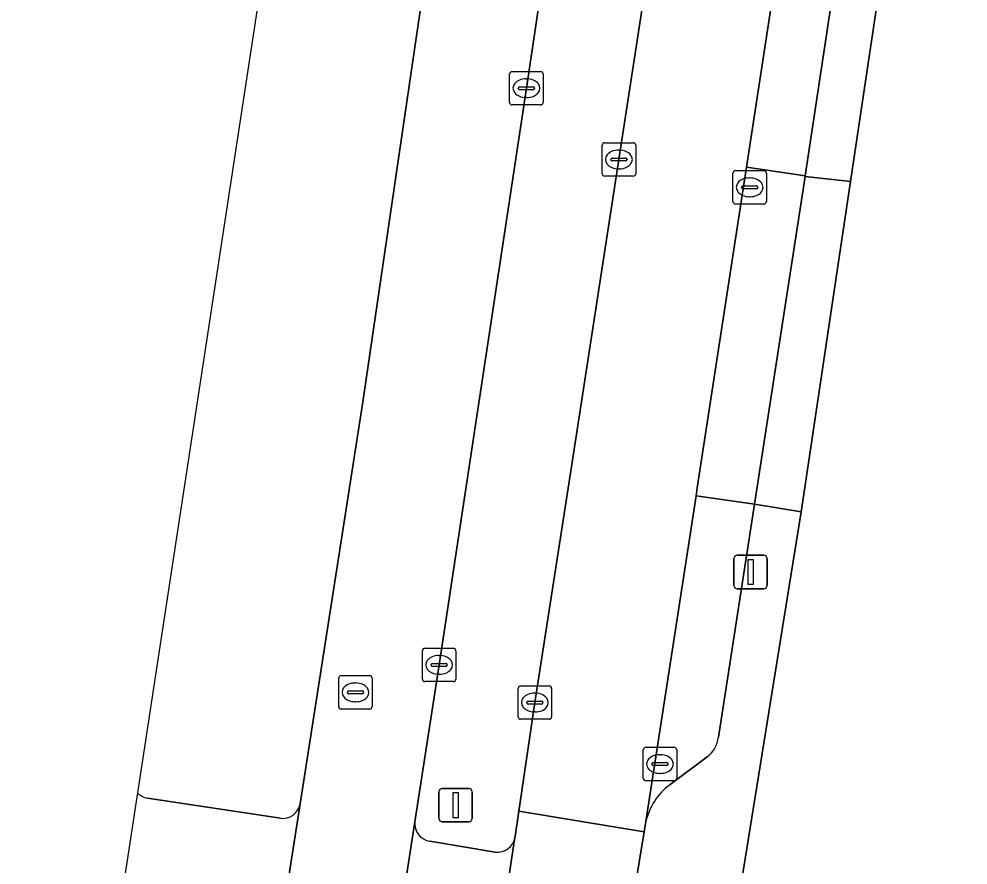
# Model space of a CAD drawing. Extents: x 161483 to 162250, y 379484 to 380833.
# Drawn here: x 161636.46 to 161664.84, y 380463.15 to 380488.44 of the extents above; entities that cross this region are included whole.
import ezdxf

# ---------------------------------------------------------------- set-up
doc = ezdxf.new("R2010")
doc.units = 0
for name, color, linetype in [('IMGEO_Berm_groen', 7, 'Continuous'), ('IMGEO_Erf', 7, 'Continuous'), ('IMGEO_Kolk', 7, 'Continuous'), ('IMGEO_Lichtmast', 7, 'Continuous'), ('IMGEO_Parkeervlak_open', 7, 'Continuous'), ('IMGEO_Rijbaan_lokaal_open', 7, 'Continuous'), ('IMGEO_Rijbaan_regionaal_gesloten', 7, 'Continuous'), ('IMGEO_Rioolput', 7, 'Continuous'), ('IMGEO_Voetpad_open', 7, 'Continuous')]:
    doc.layers.add(name, color=color, linetype=linetype)

msp = doc.modelspace()

# ---------------------------------------------------------------- linework, layer by layer
at = {"layer": 'IMGEO_Berm_groen'}
for points in [[(161651.293, 380463.973), (161651.297, 380463.998), (161651.409, 380464.752), (161651.889, 380468.002), (161652.975, 380474.989), (161654.403, 380484.238), (161659.564, 380517.754), (161662.671, 380538.011), (161665.915, 380559.152), (161668.235, 380574.483), (161668.66, 380577.35)], [(161658.647, 380535.366), (161657.873, 380531.094), (161657.26, 380526.888), (161655.782, 380515.801), (161654.512, 380506.645), (161653.143, 380496.494), (161651.635, 380486.367), (161649.025, 380469.128), (161648.295, 380464.441)], [(161644.867, 380464.973), (161646.73, 380476.922), (161649.071, 380492.835), (161651.329, 380508.705), (161652.853, 380520.272), (161654.157, 380530.271)], [(161650.189, 380529.723), (161648.742, 380522.486), (161640.004, 380465.3)], [(161640.302, 380465.149), (161644.282, 380464.545)], [(161648.747, 380463.856), (161650.702, 380463.533)]]:
    msp.add_lwpolyline(points, dxfattribs=at)
for centre, radius, start, end in [((161640.377, 380465.666), 0.522, 224.5119, 261.7907), ((161644.352, 380465.062), 0.522, 262.2431, 350.1371), ((161648.832, 380464.389), 0.539, 174.4241, 260.9588), ((161650.765, 380464.066), 0.536, 263.299, 350.0364)]:
    msp.add_arc(centre, radius, start, end, dxfattribs=at)
at = {"layer": 'IMGEO_Erf'}
msp.add_lwpolyline([(161746.578, 380565.893), (161701.408, 380572.822), (161675.834, 380576.755), (161672.785, 380556.708), (161672.018, 380551.67), (161669.47, 380534.918), (161668.107, 380525.958), (161665.107, 380506.236), (161664.729, 380506.368), (161663.777, 380500), (161663.405, 380497.51), (161661.323, 380483.575), (161659.867, 380473.831), (161659.847, 380473.707), (161657.766, 380460.798), (161657.736, 380460.494), (161657.919, 380460.405), (161659.307, 380459.731), (161660.495, 380459.537), (161723.59, 380449.899)], dxfattribs=at)
at = {"layer": 'IMGEO_Kolk'}
for p, q in [((161651.134, 380485.941), (161651.134, 380486.793)), ((161651.209, 380486.867), (161652.061, 380486.867)), ((161652.135, 380486.793), (161652.135, 380485.941)), ((161651.622, 380486.647), (161651.647, 380486.647)), ((161651.393, 380486.361), (161651.393, 380486.373)), ((161651.831, 380486.324), (161651.433, 380486.324)), ((161651.436, 380486.41), (161651.834, 380486.41)), ((161651.877, 380486.373), (161651.877, 380486.361)), ((161651.645, 380486.087), (161651.62, 380486.087)), ((161652.061, 380485.867), (161651.209, 380485.867)), ((161653.902, 380483.812), (161653.902, 380484.664)), ((161653.977, 380484.738), (161654.829, 380484.738)), ((161654.39, 380484.518), (161654.415, 380484.518)), ((161654.903, 380484.664), (161654.903, 380483.812)), ((161654.161, 380484.232), (161654.161, 380484.244)), ((161654.204, 380484.281), (161654.602, 380484.281)), ((161654.645, 380484.244), (161654.645, 380484.232)), ((161654.599, 380484.195), (161654.201, 380484.195)), ((161654.413, 380483.958), (161654.388, 380483.958)), ((161654.829, 380483.738), (161653.977, 380483.738)), ((161657.81, 380482.979), (161657.81, 380483.831)), ((161657.885, 380483.905), (161658.737, 380483.905)), ((161658.298, 380483.685), (161658.323, 380483.685)), ((161658.811, 380483.831), (161658.811, 380482.979)), ((161658.069, 380483.399), (161658.069, 380483.411)), ((161658.507, 380483.362), (161658.109, 380483.362)), ((161658.112, 380483.448), (161658.51, 380483.448)), ((161658.553, 380483.411), (161658.553, 380483.399)), ((161658.321, 380483.125), (161658.296, 380483.125)), ((161658.737, 380482.905), (161657.885, 380482.905)), ((161648.524, 380468.702), (161648.524, 380469.554)), ((161648.599, 380469.628), (161649.451, 380469.628)), ((161649.525, 380469.554), (161649.525, 380468.702)), ((161648.826, 380469.171), (161649.224, 380469.171)), ((161649.012, 380469.408), (161649.037, 380469.408)), ((161648.783, 380469.122), (161648.783, 380469.134)), ((161649.221, 380469.085), (161648.823, 380469.085)), ((161649.267, 380469.134), (161649.267, 380469.122)), ((161649.451, 380468.628), (161648.599, 380468.628)), ((161649.035, 380468.848), (161649.01, 380468.848)), ((161651.388, 380467.576), (161651.388, 380468.428)), ((161651.463, 380468.502), (161652.315, 380468.502)), ((161652.389, 380468.428), (161652.389, 380467.576)), ((161651.69, 380468.045), (161652.088, 380468.045)), ((161651.876, 380468.282), (161651.901, 380468.282)), ((161651.647, 380467.996), (161651.647, 380468.008)), ((161652.085, 380467.959), (161651.687, 380467.959)), ((161652.131, 380468.008), (161652.131, 380467.996)), ((161652.315, 380467.502), (161651.463, 380467.502)), ((161651.899, 380467.722), (161651.874, 380467.722)), ((161655.204, 380466.665), (161656.056, 380466.665)), ((161655.129, 380465.739), (161655.129, 380466.591)), ((161655.617, 380466.445), (161655.642, 380466.445)), ((161656.13, 380466.591), (161656.13, 380465.739)), ((161655.388, 380466.159), (161655.388, 380466.171)), ((161655.826, 380466.122), (161655.428, 380466.122)), ((161655.431, 380466.208), (161655.829, 380466.208)), ((161655.872, 380466.171), (161655.872, 380466.159)), ((161655.64, 380465.885), (161655.615, 380465.885)), ((161656.056, 380465.665), (161655.204, 380465.665))]:
    msp.add_line(p, q, dxfattribs=at)
for points in [[(161651.134, 380485.941), (161651.134, 380486.793)], [(161651.209, 380486.867), (161652.061, 380486.867)], [(161652.135, 380486.793), (161652.135, 380485.941)], [(161652.061, 380485.867), (161651.209, 380485.867)], [(161653.902, 380483.812), (161653.902, 380484.664)], [(161653.977, 380484.738), (161654.829, 380484.738)], [(161654.903, 380484.664), (161654.903, 380483.812)], [(161654.829, 380483.738), (161653.977, 380483.738)], [(161657.81, 380482.979), (161657.81, 380483.831)], [(161657.885, 380483.905), (161658.737, 380483.905)], [(161658.811, 380483.831), (161658.811, 380482.979)], [(161658.737, 380482.905), (161657.885, 380482.905)], [(161648.524, 380468.702), (161648.524, 380469.554)], [(161648.599, 380469.628), (161649.451, 380469.628)], [(161649.525, 380469.554), (161649.525, 380468.702)], [(161649.451, 380468.628), (161648.599, 380468.628)], [(161651.388, 380467.576), (161651.388, 380468.428)], [(161651.463, 380468.502), (161652.315, 380468.502)], [(161652.389, 380468.428), (161652.389, 380467.576)], [(161652.315, 380467.502), (161651.463, 380467.502)], [(161655.204, 380466.665), (161656.056, 380466.665)], [(161655.129, 380465.739), (161655.129, 380466.591)], [(161656.13, 380466.591), (161656.13, 380465.739)], [(161656.056, 380465.665), (161655.204, 380465.665)]]:
    msp.add_lwpolyline(points, dxfattribs=at)
for centre, radius, start, end in [((161651.211, 380486.791), 0.0765, 91.552, 178.448), ((161651.211, 380486.791), 0.0765, 91.552, 178.448), ((161652.059, 380486.791), 0.0765, 1.552, 88.448), ((161652.059, 380486.791), 0.0765, 1.552, 88.448), ((161651.433, 380486.37), 0.0403, 85.8775, 175.7526), ((161651.43, 380486.36), 0.0366, 178.938, 274.7102), ((161651.834, 380486.367), 0.043, 264.8664, 352.4533), ((161651.838, 380486.372), 0.0386, 1.7309, 96.639), ((161651.211, 380485.943), 0.0765, 181.552, 268.448), ((161651.211, 380485.943), 0.0765, 181.552, 268.448), ((161652.059, 380485.943), 0.0765, 271.552, 358.448), ((161652.059, 380485.943), 0.0765, 271.552, 358.448), ((161653.979, 380484.662), 0.0765, 91.552, 178.448), ((161653.979, 380484.662), 0.0765, 91.552, 178.448), ((161654.827, 380484.662), 0.0765, 1.552, 88.448), ((161654.827, 380484.662), 0.0765, 1.552, 88.448), ((161654.201, 380484.241), 0.0403, 85.8775, 175.7526), ((161654.198, 380484.231), 0.0366, 178.938, 274.7102), ((161654.602, 380484.238), 0.043, 264.8664, 352.4533), ((161654.606, 380484.243), 0.0386, 1.7309, 96.639), ((161653.979, 380483.814), 0.0765, 181.552, 268.448), ((161653.979, 380483.814), 0.0765, 181.552, 268.448), ((161654.827, 380483.814), 0.0765, 271.552, 358.448), ((161654.827, 380483.814), 0.0765, 271.552, 358.448), ((161657.887, 380483.829), 0.0765, 91.552, 178.448), ((161657.887, 380483.829), 0.0765, 91.552, 178.448), ((161658.735, 380483.829), 0.0765, 1.552, 88.448), ((161658.735, 380483.829), 0.0765, 1.552, 88.448), ((161658.109, 380483.408), 0.0403, 85.8775, 175.7526), ((161658.106, 380483.398), 0.0366, 178.938, 274.7102), ((161658.51, 380483.405), 0.043, 264.8664, 352.4533), ((161658.514, 380483.41), 0.0386, 1.7309, 96.639), ((161657.887, 380482.981), 0.0765, 181.552, 268.448), ((161657.887, 380482.981), 0.0765, 181.552, 268.448), ((161658.735, 380482.981), 0.0765, 271.552, 358.448), ((161658.735, 380482.981), 0.0765, 271.552, 358.448), ((161648.601, 380469.552), 0.0765, 91.552, 178.448), ((161648.601, 380469.552), 0.0765, 91.552, 178.448), ((161649.449, 380469.552), 0.0765, 1.552, 88.448), ((161649.449, 380469.552), 0.0765, 1.552, 88.448), ((161648.823, 380469.131), 0.0403, 85.8775, 175.7526), ((161649.228, 380469.133), 0.0386, 1.7309, 96.639), ((161648.82, 380469.121), 0.0366, 178.938, 274.7102), ((161649.224, 380469.128), 0.043, 264.8664, 352.4533), ((161648.601, 380468.704), 0.0765, 181.552, 268.448), ((161648.601, 380468.704), 0.0765, 181.552, 268.448), ((161649.449, 380468.704), 0.0765, 271.552, 358.448), ((161649.449, 380468.704), 0.0765, 271.552, 358.448), ((161651.465, 380468.426), 0.0765, 91.552, 178.448), ((161651.465, 380468.426), 0.0765, 91.552, 178.448), ((161652.313, 380468.426), 0.0765, 1.552, 88.448), ((161652.313, 380468.426), 0.0765, 1.552, 88.448), ((161651.687, 380468.005), 0.0403, 85.8775, 175.7526), ((161652.092, 380468.007), 0.0386, 1.7309, 96.639), ((161651.684, 380467.995), 0.0366, 178.938, 274.7102), ((161652.088, 380468.002), 0.043, 264.8664, 352.4533), ((161651.465, 380467.578), 0.0765, 181.552, 268.448), ((161651.465, 380467.578), 0.0765, 181.552, 268.448), ((161652.313, 380467.578), 0.0765, 271.552, 358.448), ((161652.313, 380467.578), 0.0765, 271.552, 358.448), ((161655.206, 380466.589), 0.0765, 91.552, 178.448), ((161655.206, 380466.589), 0.0765, 91.552, 178.448), ((161656.054, 380466.589), 0.0765, 1.552, 88.448), ((161656.054, 380466.589), 0.0765, 1.552, 88.448), ((161655.428, 380466.168), 0.0403, 85.8775, 175.7526), ((161655.425, 380466.158), 0.0366, 178.938, 274.7102), ((161655.829, 380466.165), 0.043, 264.8664, 352.4533), ((161655.833, 380466.17), 0.0386, 1.7309, 96.639), ((161655.206, 380465.741), 0.0765, 181.552, 268.448), ((161655.206, 380465.741), 0.0765, 181.552, 268.448), ((161656.054, 380465.741), 0.0765, 271.552, 358.448), ((161656.054, 380465.741), 0.0765, 271.552, 358.448)]:
    msp.add_arc(centre, radius, start, end, dxfattribs=at)
for centre, major_axis, ratio, start_param, end_param in [((161651.621, 380486.367), (-0.387, 0.002), 0.722429, 4.712389, 7.853982), ((161651.646, 380486.367), (-0.39, 0.002), 0.717154, 1.570796, 4.712389), ((161654.389, 380484.238), (-0.387, 0.002), 0.722429, 4.712389, 7.853982), ((161654.414, 380484.238), (-0.39, 0.002), 0.717154, 1.570796, 4.712389), ((161658.297, 380483.405), (-0.387, 0.002), 0.722429, 4.712389, 7.853982), ((161658.322, 380483.405), (-0.39, 0.002), 0.717154, 1.570796, 4.712389), ((161649.011, 380469.128), (-0.387, 0.002), 0.722429, 4.712389, 7.853982), ((161649.036, 380469.128), (-0.39, 0.002), 0.717154, 1.570796, 4.712389), ((161651.875, 380468.002), (-0.387, 0.002), 0.722429, 4.712389, 7.853982), ((161651.9, 380468.002), (-0.39, 0.002), 0.717154, 1.570796, 4.712389), ((161655.616, 380466.165), (-0.387, 0.002), 0.722429, 4.712389, 7.853982), ((161655.641, 380466.165), (-0.39, 0.002), 0.717154, 1.570796, 4.712389)]:
    msp.add_ellipse(centre, major_axis=major_axis, ratio=ratio, start_param=start_param, end_param=end_param, dxfattribs=at)
at = {"layer": 'IMGEO_Lichtmast'}
for p, q in [((161657.842, 380471.506), (161657.842, 380472.306)), ((161657.842, 380472.306), (161657.842, 380471.506)), ((161657.942, 380472.406), (161658.732, 380472.406)), ((161658.732, 380472.406), (161657.942, 380472.406)), ((161658.832, 380472.306), (161658.832, 380471.506)), ((161658.832, 380471.506), (161658.832, 380472.306)), ((161658.732, 380471.406), (161657.942, 380471.406)), ((161657.942, 380471.406), (161658.732, 380471.406)), ((161649.021, 380464.536), (161649.021, 380465.336)), ((161649.021, 380465.336), (161649.021, 380464.536)), ((161649.121, 380465.436), (161649.911, 380465.436)), ((161649.911, 380465.436), (161649.121, 380465.436)), ((161650.011, 380465.336), (161650.011, 380464.536)), ((161650.011, 380464.536), (161650.011, 380465.336)), ((161649.911, 380464.436), (161649.121, 380464.436)), ((161649.121, 380464.436), (161649.911, 380464.436))]:
    msp.add_line(p, q, dxfattribs=at)
for points in [[(161658.262, 380472.281), (161658.412, 380472.281), (161658.412, 380471.531), (161658.262, 380471.531), (161658.262, 380472.281)], [(161649.441, 380465.311), (161649.591, 380465.311), (161649.591, 380464.561), (161649.441, 380464.561), (161649.441, 380465.311)]]:
    msp.add_lwpolyline(points, dxfattribs=at)
for centre, start, end in [((161657.942, 380472.306), 90, 180), ((161657.942, 380472.306), 90, 180), ((161658.732, 380472.306), 0, 90), ((161658.732, 380472.306), 360, 90), ((161657.942, 380471.506), 180, 270), ((161657.942, 380471.506), 180, 270), ((161658.732, 380471.506), 270, 0), ((161658.732, 380471.506), 270, 0), ((161649.121, 380465.336), 90, 180), ((161649.121, 380465.336), 90, 180), ((161649.911, 380465.336), 0, 90), ((161649.911, 380465.336), 360, 90), ((161649.121, 380464.536), 180, 270), ((161649.121, 380464.536), 180, 270), ((161649.911, 380464.536), 270, 0), ((161649.911, 380464.536), 270, 0)]:
    msp.add_arc(centre, 0.1, start, end, dxfattribs=at)
at = {"layer": 'IMGEO_Parkeervlak_open'}
for points in [[(161662.074, 380497.658), (161660.339, 380497.866), (161658.214, 380484.005), (161659.968, 380483.745)], [(161659.966, 380483.729), (161659.968, 380483.745), (161658.214, 380484.005), (161656.745, 380474.418), (161656.709, 380474.183), (161658.459, 380473.93), (161658.46, 380473.935)]]:
    msp.add_lwpolyline(points, close=True, dxfattribs=at)
for points in [[(161658.459, 380473.93), (161656.709, 380474.183), (161655.208, 380464.448)], [(161657.376, 380466.97), (161658.459, 380473.93)], [(161655.93, 380465.551), (161657.042, 380466.38)]]:
    msp.add_lwpolyline(points, dxfattribs=at)
for centre, radius, start, end in [((161656.558, 380467.044), 0.821, 306.1113, 354.8602), ((161657.094, 380464.001), 1.938, 126.9119, 166.6723)]:
    msp.add_arc(centre, radius, start, end, dxfattribs=at)
at = {"layer": 'IMGEO_Rijbaan_lokaal_open'}
for points in [[(161659.564, 380517.754), (161654.403, 380484.238), (161652.975, 380474.989), (161651.889, 380468.002), (161651.409, 380464.752), (161655.161, 380464.143), (161655.208, 380464.448), (161656.709, 380474.183), (161656.745, 380474.418), (161658.214, 380484.005), (161660.339, 380497.866), (161661.843, 380507.677), (161663.258, 380516.911)], [(161654.873, 380462.449), (161655.161, 380464.143), (161651.409, 380464.752), (161651.297, 380463.998), (161651.293, 380463.973), (161650.772, 380460.545), (161650.216, 380457.194), (161650.209, 380457.15), (161649.792, 380454.334), (161649.264, 380450.875), (161648.528, 380446.179), (161652.379, 380445.573), (161652.552, 380446.641)]]:
    msp.add_lwpolyline(points, dxfattribs=at)
at = {"layer": 'IMGEO_Rijbaan_regionaal_gesloten'}
for points in [[(161641.048, 380417.829), (161642.151, 380424.972), (161645.439, 380446.161), (161646.261, 380451.339), (161646.808, 380454.756), (161646.995, 380455.982), (161647.246, 380457.599), (161647.25, 380457.627), (161647.772, 380461), (161647.775, 380461.021), (161648.295, 380464.441), (161649.025, 380469.128), (161651.635, 380486.367), (161653.143, 380496.494), (161654.512, 380506.645), (161655.782, 380515.801), (161657.26, 380526.888), (161657.873, 380531.094), (161658.647, 380535.366)], [(161654.157, 380530.271), (161652.853, 380520.272), (161651.329, 380508.705), (161649.071, 380492.835), (161646.73, 380476.922), (161644.867, 380464.973), (161644.329, 380461.536), (161644.325, 380461.51), (161643.772, 380458.125), (161643.328, 380455.279), (161642.779, 380451.838), (161642.529, 380450.244), (161639.939, 380433.74), (161636.463, 380411.798)], [(161652.853, 380520.272), (161651.329, 380508.705), (161649.071, 380492.835), (161646.73, 380476.922), (161644.867, 380464.973), (161644.329, 380461.536), (161644.325, 380461.51), (161643.772, 380458.125), (161643.328, 380455.279), (161642.779, 380451.838), (161646.261, 380451.339), (161646.808, 380454.756), (161646.995, 380455.982), (161647.246, 380457.599), (161647.25, 380457.627), (161647.772, 380461), (161647.775, 380461.021), (161648.295, 380464.441), (161649.025, 380469.128), (161651.635, 380486.367), (161653.143, 380496.494), (161654.512, 380506.645), (161655.782, 380515.801)]]:
    msp.add_lwpolyline(points, dxfattribs=at)
at = {"layer": 'IMGEO_Rioolput'}
for p, q in [((161646.023, 380467.882), (161646.023, 380468.734)), ((161646.098, 380468.808), (161646.95, 380468.808)), ((161647.024, 380468.734), (161647.024, 380467.882)), ((161646.325, 380468.351), (161646.723, 380468.351)), ((161646.511, 380468.588), (161646.536, 380468.588)), ((161646.282, 380468.302), (161646.282, 380468.314)), ((161646.72, 380468.265), (161646.322, 380468.265)), ((161646.766, 380468.314), (161646.766, 380468.302)), ((161646.95, 380467.808), (161646.098, 380467.808)), ((161646.534, 380468.028), (161646.509, 380468.028))]:
    msp.add_line(p, q, dxfattribs=at)
for points in [[(161646.023, 380467.882), (161646.023, 380468.734)], [(161646.098, 380468.808), (161646.95, 380468.808)], [(161647.024, 380468.734), (161647.024, 380467.882)], [(161646.95, 380467.808), (161646.098, 380467.808)]]:
    msp.add_lwpolyline(points, dxfattribs=at)
for centre, radius, start, end in [((161646.1, 380468.732), 0.0765, 91.552, 178.448), ((161646.1, 380468.732), 0.0765, 91.552, 178.448), ((161646.948, 380468.732), 0.0765, 1.552, 88.448), ((161646.948, 380468.732), 0.0765, 1.552, 88.448), ((161646.322, 380468.311), 0.0403, 85.8775, 175.7526), ((161646.727, 380468.313), 0.0386, 1.7309, 96.639), ((161646.319, 380468.301), 0.0366, 178.938, 274.7102), ((161646.723, 380468.308), 0.043, 264.8664, 352.4533), ((161646.1, 380467.884), 0.0765, 181.552, 268.448), ((161646.1, 380467.884), 0.0765, 181.552, 268.448), ((161646.948, 380467.884), 0.0765, 271.552, 358.448), ((161646.948, 380467.884), 0.0765, 271.552, 358.448)]:
    msp.add_arc(centre, radius, start, end, dxfattribs=at)
for centre, major_axis, ratio, start_param, end_param in [((161646.51, 380468.308), (-0.387, 0.002), 0.722429, 4.712389, 7.853982), ((161646.535, 380468.308), (-0.39, 0.002), 0.717154, 1.570796, 4.712389)]:
    msp.add_ellipse(centre, major_axis=major_axis, ratio=ratio, start_param=start_param, end_param=end_param, dxfattribs=at)
at = {"layer": 'IMGEO_Voetpad_open'}
for points in [[(161663.405, 380497.51), (161662.074, 380497.658), (161659.968, 380483.745), (161659.966, 380483.729), (161661.323, 380483.575)], [(161661.323, 380483.575), (161659.966, 380483.729), (161658.46, 380473.935), (161659.847, 380473.707), (161659.867, 380473.831)]]:
    msp.add_lwpolyline(points, close=True, dxfattribs=at)
for points in [[(161659.847, 380473.707), (161658.46, 380473.935), (161658.459, 380473.93), (161657.376, 380466.97)], [(161657.255, 380457.416), (161657.546, 380458.727), (161657.919, 380460.405), (161657.736, 380460.494), (161657.766, 380460.798), (161659.847, 380473.707)], [(161657.042, 380466.38), (161655.93, 380465.551)], [(161640.004, 380465.3), (161639.608, 380462.708)], [(161644.282, 380464.545), (161640.302, 380465.149)], [(161644.329, 380461.536), (161644.867, 380464.973)], [(161648.295, 380464.441), (161647.775, 380461.021)], [(161655.208, 380464.448), (161655.161, 380464.143), (161654.873, 380462.449)], [(161650.702, 380463.533), (161648.747, 380463.856)], [(161650.772, 380460.545), (161651.293, 380463.973)]]:
    msp.add_lwpolyline(points, dxfattribs=at)
for centre, radius, start, end in [((161656.558, 380467.044), 0.821, 306.1113, 354.8602), ((161657.094, 380464.001), 1.938, 126.9119, 166.6723), ((161640.377, 380465.666), 0.522, 224.5119, 261.7907), ((161644.352, 380465.062), 0.522, 262.2431, 350.1371), ((161648.832, 380464.389), 0.539, 174.4241, 260.9588), ((161650.765, 380464.066), 0.536, 263.299, 350.0364)]:
    msp.add_arc(centre, radius, start, end, dxfattribs=at)

doc.saveas('drawing.dxf')
